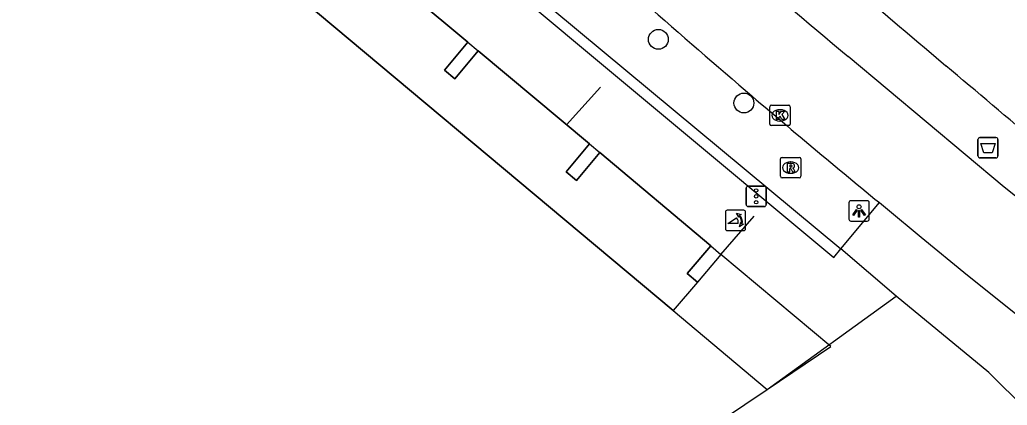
# Model space of a CAD drawing. Extents: x 161087 to 161922, y 382574 to 383873.
# Drawn here: x 161681.23 to 161729.81, y 383053.85 to 383072.81 of the extents above; entities that cross this region are included whole.
import ezdxf

# ---------------------------------------------------------------- set-up
doc = ezdxf.new("R2010")
doc.units = 0
for name, color, linetype in [('IMGEO_Afvalbak', 7, 'Continuous'), ('IMGEO_Boom', 7, 'Continuous'), ('IMGEO_Fietspad_gesloten', 7, 'Continuous'), ('IMGEO_Kolk', 7, 'Continuous'), ('IMGEO_Lichtpunt', 7, 'Continuous'), ('IMGEO_Lijnafwatering', 7, 'Continuous'), ('IMGEO_Muur', 7, 'Continuous'), ('IMGEO_Pand', 7, 'Continuous'), ('IMGEO_Pand_overbouw', 7, 'Continuous'), ('IMGEO_Poller', 7, 'Continuous'), ('IMGEO_Rijbaan_lokaal_gesloten', 7, 'Continuous'), ('IMGEO_Rijbaan_lokaal_open', 7, 'Continuous'), ('IMGEO_Rioolput', 7, 'Continuous'), ('IMGEO_Verkeersregelinstallatiepaal', 7, 'Continuous'), ('IMGEO_Voetgangersgebied_open', 7, 'Continuous'), ('IMGEO_Voetpad_open', 7, 'Continuous')]:
    doc.layers.add(name, color=color, linetype=linetype)

msp = doc.modelspace()

# ---------------------------------------------------------------- linework, layer by layer
at = {"layer": 'IMGEO_Afvalbak'}
for p, q in [((161728.359, 383066.114), (161728.359, 383066.914)), ((161728.359, 383066.914), (161728.359, 383066.114)), ((161728.459, 383067.014), (161729.249, 383067.014)), ((161729.249, 383067.014), (161728.459, 383067.014)), ((161729.349, 383066.914), (161729.349, 383066.114)), ((161729.349, 383066.114), (161729.349, 383066.914)), ((161729.249, 383066.014), (161728.459, 383066.014)), ((161728.459, 383066.014), (161729.249, 383066.014))]:
    msp.add_line(p, q, dxfattribs=at)
msp.add_lwpolyline([(161728.502, 383066.728), (161729.206, 383066.728), (161729.057, 383066.258), (161728.651, 383066.258), (161728.502, 383066.728)], dxfattribs=at)
for centre, start, end in [((161728.459, 383066.914), 90, 180), ((161728.459, 383066.914), 90, 180), ((161729.249, 383066.914), 0, 90), ((161729.249, 383066.914), 360, 90), ((161728.459, 383066.114), 180, 270), ((161728.459, 383066.114), 180, 270), ((161729.249, 383066.114), 270, 0), ((161729.249, 383066.114), 270, 0)]:
    msp.add_arc(centre, 0.1, start, end, dxfattribs=at)
at = {"layer": 'IMGEO_Boom'}
for centre in [(161712.644, 383071.841), (161716.851, 383068.712)]:
    msp.add_circle(centre, 0.489, dxfattribs=at)
at = {"layer": 'IMGEO_Fietspad_gesloten'}
for points in [[(161743.624, 383053.851), (161735.548, 383059.871), (161729.657, 383064.576), (161721.983, 383070.995)], [(161723.517, 383063.812), (161723.915, 383063.486), (161725.575, 383062.121), (161727.845, 383060.246), (161732.417, 383056.586), (161732.861, 383056.236), (161735.87, 383053.996)]]:
    msp.add_lwpolyline(points, dxfattribs=at)
for centre, radius, start, end in [((162133.36, 383561.76), 640.376, 228.591223, 230.029068), ((162124.531, 383544.72), 626.207, 228.709226, 229.350872), ((161973.346, 383368.757), 394.216, 229.36234, 230.67362)]:
    msp.add_arc(centre, radius, start, end, dxfattribs=at)
at = {"layer": 'IMGEO_Kolk'}
for p, q in [((161718.201, 383068.604), (161719.053, 383068.604)), ((161718.126, 383067.678), (161718.126, 383068.53)), ((161718.614, 383068.384), (161718.639, 383068.384)), ((161719.127, 383068.53), (161719.127, 383067.678)), ((161718.637, 383067.824), (161718.612, 383067.824)), ((161719.053, 383067.604), (161718.201, 383067.604))]:
    msp.add_line(p, q, dxfattribs=at)
for points in [[(161718.201, 383068.604), (161719.053, 383068.604)], [(161718.126, 383067.678), (161718.126, 383068.53)], [(161718.447, 383068.304), (161718.57, 383068.304), (161718.57, 383068.153), (161718.7, 383068.304), (161718.864, 383068.304), (161718.718, 383068.153), (161718.871, 383067.904), (161718.719, 383067.904), (161718.634, 383068.068), (161718.57, 383068.001), (161718.57, 383067.904), (161718.447, 383067.904), (161718.447, 383068.304)], [(161719.127, 383068.53), (161719.127, 383067.678)], [(161719.053, 383067.604), (161718.201, 383067.604)]]:
    msp.add_lwpolyline(points, dxfattribs=at)
for centre, start, end in [((161718.203, 383068.528), 91.552, 178.448), ((161718.203, 383068.528), 91.552, 178.448), ((161719.051, 383068.528), 1.552, 88.448), ((161719.051, 383068.528), 1.552, 88.448), ((161718.203, 383067.68), 181.552, 268.448), ((161718.203, 383067.68), 181.552, 268.448), ((161719.051, 383067.68), 271.552, 358.448), ((161719.051, 383067.68), 271.552, 358.448)]:
    msp.add_arc(centre, 0.0765, start, end, dxfattribs=at)
for centre, major_axis, ratio, start_param, end_param in [((161718.613, 383068.104), (-0.387, 0.002), 0.722429, 4.712389, 7.853982), ((161718.638, 383068.104), (-0.39, 0.002), 0.717154, 1.570796, 4.712389)]:
    msp.add_ellipse(centre, major_axis=major_axis, ratio=ratio, start_param=start_param, end_param=end_param, dxfattribs=at)
at = {"layer": 'IMGEO_Lichtpunt'}
for p, q in [((161722.017, 383063.81), (161722.017, 383063.003)), ((161722.017, 383063.81), (161722.017, 383063.003)), ((161722.919, 383063.905), (161722.111, 383063.905)), ((161722.919, 383063.905), (161722.111, 383063.905)), ((161723.013, 383063.003), (161723.013, 383063.81)), ((161723.013, 383063.003), (161723.013, 383063.81)), ((161722.111, 383062.909), (161722.919, 383062.909)), ((161722.111, 383062.909), (161722.919, 383062.909))]:
    msp.add_line(p, q, dxfattribs=at)
for points in [[(161722.391, 383063.474), (161722.43, 383063.446), (161722.242, 383063.184), (161722.204, 383063.211), (161722.391, 383063.474)], [(161722.493, 383063.426), (161722.54, 383063.426), (161722.54, 383063.104), (161722.493, 383063.104), (161722.493, 383063.426)], [(161722.603, 383063.446), (161722.641, 383063.473), (161722.828, 383063.211), (161722.789, 383063.183), (161722.603, 383063.446)]]:
    msp.add_lwpolyline(points, dxfattribs=at)
msp.add_circle((161722.516, 383063.608), 0.0994, dxfattribs=at)
for centre, start, end in [((161722.111, 383063.81), 90, 180), ((161722.111, 383063.81), 90, 180), ((161722.919, 383063.81), 0, 90), ((161722.919, 383063.81), 0, 90), ((161722.111, 383063.003), 180, 270), ((161722.111, 383063.003), 180, 270), ((161722.919, 383063.003), 270, 0), ((161722.919, 383063.003), 270, 360)]:
    msp.add_arc(centre, 0.0946, start, end, dxfattribs=at)
at = {"layer": 'IMGEO_Lijnafwatering'}
for points in [[(161708.13, 383067.631), (161709.804, 383069.49)], [(161715.71, 383061.269), (161717.348, 383063.151)]]:
    msp.add_lwpolyline(points, dxfattribs=at)
at = {"layer": 'IMGEO_Muur'}
for points in [[(161687.9, 383089.84), (161703.96, 383076.221), (161721.616, 383061.535)], [(161687.575, 383089.46), (161703.638, 383075.838), (161721.267, 383061.108), (161721.616, 383061.535)]]:
    msp.add_lwpolyline(points, dxfattribs=at)
at = {"layer": 'IMGEO_Pand'}
for points in [[(161713.365, 383058.502), (161669.31, 383095.372), (161668.531, 383094.456), (161666.445, 383096.125), (161667.248, 383097.082), (161629.187, 383129.006)], [(161703.265, 383071.71), (161702.121, 383070.325), (161702.635, 383069.9), (161703.78, 383071.284)], [(161703.265, 383071.71), (161703.78, 383071.284)], [(161709.248, 383066.705), (161708.101, 383065.32), (161708.61, 383064.899), (161709.757, 383066.284)], [(161709.248, 383066.705), (161709.757, 383066.284)], [(161715.225, 383061.684), (161714.067, 383060.328), (161714.563, 383059.905)], [(161715.225, 383061.684), (161715.72, 383061.261), (161714.563, 383059.905)], [(161713.365, 383058.502), (161717.993, 383054.629)], [(161688.096, 383033.083), (161689.569, 383034.07), (161688.668, 383034.893), (161690.613, 383036.202), (161693.1, 383037.875), (161698.184, 383041.296), (161702.343, 383044.095), (161707.387, 383047.489), (161709.865, 383049.157), (161711.405, 383050.194), (161717.993, 383054.629)]]:
    msp.add_lwpolyline(points, dxfattribs=at)
at = {"layer": 'IMGEO_Pand_overbouw'}
msp.add_lwpolyline([(161669.31, 383095.372), (161713.365, 383058.502), (161717.993, 383054.629), (161721.121, 383056.735), (161715.72, 383061.261), (161714.563, 383059.905), (161714.067, 383060.328), (161715.225, 383061.684), (161709.757, 383066.284), (161708.61, 383064.899), (161708.101, 383065.32), (161709.248, 383066.705), (161703.78, 383071.284), (161702.635, 383069.9), (161702.121, 383070.325), (161703.265, 383071.71), (161697.793, 383076.282)], dxfattribs=at)
at = {"layer": 'IMGEO_Poller'}
for p, q in [((161715.938, 383063.342), (161715.938, 383062.535)), ((161715.938, 383063.342), (161715.938, 383062.535)), ((161716.84, 383063.437), (161716.032, 383063.437)), ((161716.84, 383063.437), (161716.032, 383063.437)), ((161716.934, 383062.535), (161716.934, 383063.342)), ((161716.934, 383062.535), (161716.934, 383063.342)), ((161716.032, 383062.44), (161716.84, 383062.44)), ((161716.032, 383062.44), (161716.84, 383062.44))]:
    msp.add_line(p, q, dxfattribs=at)
for points in [[(161716.617, 383063.166), (161716.605, 383063.093), (161716.48, 383063.298)], [(161716.48, 383063.298), (161716.711, 383063.232), (161716.64, 383063.2)], [(161716.573, 383062.793), (161716.06, 383062.793), (161716.49, 383063.068)], [(161716.633, 383062.621), (161716.699, 383062.852), (161716.729, 383062.784)], [(161716.765, 383062.757), (161716.837, 383062.746), (161716.633, 383062.621)]]:
    msp.add_lwpolyline(points, dxfattribs=at)
for centre, radius, start, end in [((161716.032, 383063.342), 0.0946, 90, 180), ((161716.032, 383063.342), 0.0946, 90, 180), ((161716.84, 383063.342), 0.0946, 0, 90), ((161716.84, 383063.342), 0.0946, 0, 90), ((161716.245, 383062.843), 0.332, 351.3247, 42.4854), ((161716.259, 383062.853), 0.476, 351.7527, 41.1691), ((161716.259, 383062.853), 0.516, 349.3569, 42.2912), ((161716.032, 383062.535), 0.0946, 180, 270), ((161716.032, 383062.535), 0.0946, 180, 270), ((161716.84, 383062.535), 0.0946, 270, 0), ((161716.84, 383062.535), 0.0946, 270, 0)]:
    msp.add_arc(centre, radius, start, end, dxfattribs=at)
at = {"layer": 'IMGEO_Rijbaan_lokaal_gesloten'}
for centre, radius, start, end in [((162480.788, 383961.474), 1167.167, 228.779314, 229.758166), ((161156.065, 382391.887), 886.734, 49.54904, 49.938001)]:
    msp.add_arc(centre, radius, start, end, dxfattribs=at)
at = {"layer": 'IMGEO_Rijbaan_lokaal_open'}
for points in [[(161717.993, 383054.629), (161724.335, 383059.22)], [(161732.583, 383051.796), (161728.898, 383055.462), (161724.335, 383059.22)]]:
    msp.add_lwpolyline(points, dxfattribs=at)
at = {"layer": 'IMGEO_Rioolput'}
for p, q in [((161718.65, 383065.107), (161718.65, 383065.959)), ((161718.725, 383066.033), (161719.577, 383066.033)), ((161719.138, 383065.813), (161719.163, 383065.813)), ((161719.651, 383065.959), (161719.651, 383065.107)), ((161719.161, 383065.253), (161719.136, 383065.253)), ((161719.577, 383065.033), (161718.725, 383065.033))]:
    msp.add_line(p, q, dxfattribs=at)
for points in [[(161718.65, 383065.107), (161718.65, 383065.959)], [(161718.725, 383066.033), (161719.577, 383066.033)], [(161719.239, 383065.731), (161718.987, 383065.733), (161718.987, 383065.333)], [(161719.651, 383065.959), (161719.651, 383065.107)], [(161718.987, 383065.333), (161719.111, 383065.333), (161719.111, 383065.495), (161719.122, 383065.495)], [(161719.165, 383065.652), (161719.111, 383065.652), (161719.111, 383065.571)], [(161719.111, 383065.571), (161719.163, 383065.571)], [(161719.169, 383065.466), (161719.24, 383065.333), (161719.38, 383065.333), (161719.315, 383065.459)], [(161719.577, 383065.033), (161718.725, 383065.033)]]:
    msp.add_lwpolyline(points, dxfattribs=at)
for centre, radius, start, end in [((161718.727, 383065.957), 0.0765, 91.552, 178.448), ((161718.727, 383065.957), 0.0765, 91.552, 178.448), ((161719.238, 383065.621), 0.109, 350.3612, 89.416), ((161719.575, 383065.957), 0.0765, 1.552, 88.448), ((161719.575, 383065.957), 0.0765, 1.552, 88.448), ((161719.121, 383065.442), 0.0533, 26.0293, 88.6989), ((161719.147, 383065.76), 0.19, 274.7715, 282.9687), ((161719.171, 383065.556), 0.0964, 77.0061, 93.1865), ((161719.185, 383065.613), 0.0378, 276.6634, 79.6772), ((161719.236, 383065.621), 0.112, 277.5842, 350.9817), ((161719.22, 383065.406), 0.108, 29.5134, 73.7905), ((161718.727, 383065.109), 0.0765, 181.552, 268.448), ((161718.727, 383065.109), 0.0765, 181.552, 268.448), ((161719.575, 383065.109), 0.0765, 271.552, 358.448), ((161719.575, 383065.109), 0.0765, 271.552, 358.448)]:
    msp.add_arc(centre, radius, start, end, dxfattribs=at)
for centre, major_axis, ratio, start_param, end_param in [((161719.137, 383065.533), (-0.387, 0.002), 0.722429, 4.712389, 7.853982), ((161719.162, 383065.533), (-0.39, 0.002), 0.717154, 1.570796, 4.712389)]:
    msp.add_ellipse(centre, major_axis=major_axis, ratio=ratio, start_param=start_param, end_param=end_param, dxfattribs=at)
at = {"layer": 'IMGEO_Verkeersregelinstallatiepaal'}
for p, q in [((161716.96, 383063.722), (161716.96, 383064.522)), ((161716.96, 383064.522), (161716.96, 383063.722)), ((161717.06, 383064.622), (161717.85, 383064.622)), ((161717.85, 383064.622), (161717.06, 383064.622)), ((161717.95, 383064.522), (161717.95, 383063.722)), ((161717.95, 383063.722), (161717.95, 383064.522)), ((161717.85, 383063.622), (161717.06, 383063.622)), ((161717.06, 383063.622), (161717.85, 383063.622))]:
    msp.add_line(p, q, dxfattribs=at)
for centre in [(161717.455, 383064.412), (161717.455, 383064.122), (161717.455, 383063.832)]:
    msp.add_circle(centre, 0.085, dxfattribs=at)
for centre, start, end in [((161717.06, 383064.522), 90, 180), ((161717.06, 383064.522), 90, 180), ((161717.85, 383064.522), 0, 90), ((161717.85, 383064.522), 360, 90), ((161717.06, 383063.722), 180, 270), ((161717.06, 383063.722), 180, 270), ((161717.85, 383063.722), 270, 0), ((161717.85, 383063.722), 270, 0)]:
    msp.add_arc(centre, 0.1, start, end, dxfattribs=at)
at = {"layer": 'IMGEO_Voetgangersgebied_open'}
for points in [[(161697.793, 383076.282), (161703.265, 383071.71)], [(161703.78, 383071.284), (161709.248, 383066.705)], [(161709.757, 383066.284), (161715.225, 383061.684)], [(161714.563, 383059.905), (161713.365, 383058.502)]]:
    msp.add_lwpolyline(points, dxfattribs=at)
at = {"layer": 'IMGEO_Voetpad_open'}
for points in [[(161721.616, 383061.535), (161723.517, 383063.812)], [(161724.335, 383059.22), (161721.616, 383061.535)]]:
    msp.add_lwpolyline(points, dxfattribs=at)

doc.saveas('drawing.dxf')
